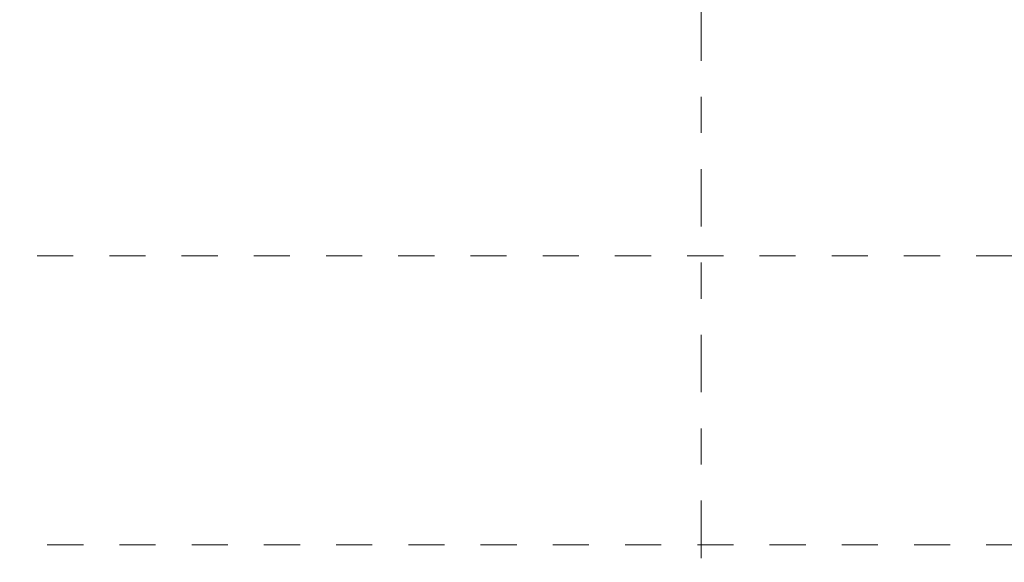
# Model space of a CAD drawing. Header units: metres. Extents: x -273 to 6, y -183 to 13.
# Tile 319 of 379: x -10.56 to -7.83, y -42.25 to -40.74. Entities that reach past the tile are written whole.
import ezdxf

# ---------------------------------------------------------------- set-up
doc = ezdxf.new("R2010")
doc.units = ezdxf.units.M
doc.header["$LTSCALE"] = 0.05
doc.linetypes.add('ISO-03 Gestrichelt mit Abstand-3', pattern=[1.524, 0.6096, -0.9144])
doc.linetypes.add('Linienart-53', pattern=[5.291531, 3.175, -1.058062, 0.352704, -0.705764])
doc.layers.add('70 -71 Achsen- 1 Gebäudeachsen', color=7, linetype='Linienart-53', lineweight=18)
doc.layers.add('Keine', color=7, linetype='Continuous', lineweight=9)
doc.layers.add('70 -72 Beschriftung- 1 Beschriftung allgemein', color=7, linetype='Continuous', lineweight=9, true_color=0xff6633)

# ---------------------------------------------------------------- blocks, each defined once
blk = doc.blocks.new('_Achsen (3D)')
at = {"layer": '70 -71 Achsen- 1 Gebäudeachsen', "transparency": 33554687}
blk.add_line((-8.671, 3.8), (-8.671, -46.172), dxfattribs=at)
blk = doc.blocks.new('Gruppe-2490')
at = {"layer": 'Keine', "color": 7, "linetype": 'ISO-03 Gestrichelt mit Abstand-3', "lineweight": 9, "flags": 128}
blk.add_lwpolyline([(-16.7114, -42.1962), (-16.7114, -41.3976), (1.029, -41.397), (1.029, -20.572), (1.829, -20.572), (1.829, -42.197), (-13.6303, -42.197)], close=True, dxfattribs=at)
blk.add_lwpolyline([(-16.7114, -42.1962), (-16.7114, -41.3976), (1.029, -41.397), (1.029, -20.572), (1.829, -20.572), (1.829, -42.197), (-13.6303, -42.197)], close=True, dxfattribs=at)
blk = doc.blocks.new('_FU_2D LP5 (2D)')
at = {"layer": '70 -72 Beschriftung- 1 Beschriftung allgemein', "color": 7}
blk.add_blockref('Gruppe-2490', (0, 0), dxfattribs=at)

msp = doc.modelspace()

# ---------------------------------------------------------------- block references
at = {"layer": 'Keine', "color": 1}
msp.add_blockref('_Achsen (3D)', (0, 0), dxfattribs=at)

# ---------------------------------------------------------------- next in the draw order: block references
msp.add_blockref('_FU_2D LP5 (2D)', (0, 0), dxfattribs=at)

doc.saveas('drawing.dxf')
